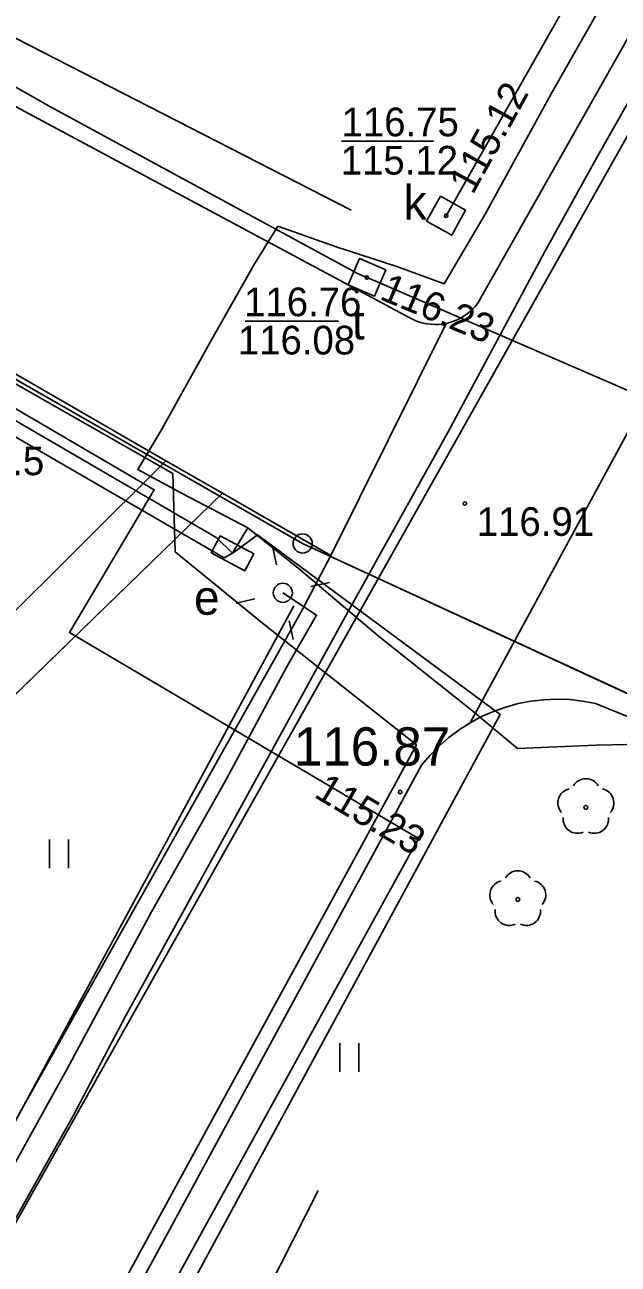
# Model space of a CAD drawing. Extents: x 6434771 to 6436222, y 5663454 to 5664782.
# Drawn here: x 6435578.27 to 6435593.8, y 5664007.55 to 5664039.95 of the extents above; entities that cross this region are included whole.
import ezdxf

# ---------------------------------------------------------------- set-up
doc = ezdxf.new("R2010")
doc.units = 0
for name, color, linetype in [('Warstwa 1', 7, 'Continuous'), ('Warstwa 10', 7, 'Continuous'), ('Warstwa 11', 7, 'Continuous'), ('Warstwa 12', 7, 'Continuous'), ('Warstwa 13', 7, 'Continuous'), ('Warstwa 14', 7, 'Continuous'), ('Warstwa 2', 7, 'Continuous'), ('Warstwa 21', 7, 'Continuous'), ('Warstwa 25', 7, 'Continuous'), ('Warstwa 4', 7, 'Continuous'), ('Warstwa 5', 7, 'Continuous'), ('Warstwa 6', 7, 'Continuous'), ('Warstwa 7', 7, 'Continuous'), ('Warstwa 9', 7, 'Continuous')]:
    doc.layers.add(name, color=color, linetype=linetype)

msp = doc.modelspace()

# ---------------------------------------------------------------- linework, layer by layer
at = {"layer": 'Warstwa 1'}
for p, q in [((6435549.389, 5664047.071), (6435585.542, 5664026.395)), ((6435549.389, 5664047.071), (6435585.542, 5664026.395)), ((6435585.542, 5664026.395), (6435623.165, 5664009.022)), ((6435585.542, 5664026.395), (6435623.165, 5664009.022))]:
    msp.add_line(p, q, dxfattribs=at)
at = {"layer": 'Warstwa 10'}
msp.add_lwpolyline([(6435496.49, 5663969.031), (6435500.23, 5663976.24), (6435503.74, 5663982.62), (6435511.43, 5663978.26), (6435514.06, 5663981.12), (6435520.38, 5663977.64), (6435546.9, 5663962.77), (6435554.45, 5663958.55), (6435566.67, 5663980.91), (6435578.32, 5664002.42), (6435588.52, 5664021.13), (6435584.49, 5664024.31), (6435582.21, 5664026.18), (6435582.15, 5664028.22), (6435560.04, 5664040.82), (6435552.17, 5664044.71), (6435550.19, 5664044.88), (6435539.09, 5664051.38), (6435529.8, 5664056.9), (6435522.03, 5664043.07), (6435515.18, 5664031.14), (6435505.855, 5664036.42)], dxfattribs=at)
msp.add_circle((6435585.542, 5664026.395), 0.25, dxfattribs=at)
at = {"layer": 'Warstwa 11'}
for centre in [(6435592.95, 5664019.496), (6435591.17, 5664017.087)]:
    msp.add_circle(centre, 0.05, dxfattribs=at)
for centre, start, end in [((6435592.95, 5664019.871), 30.1471, 149.8529), ((6435592.593, 5664019.612), 102.1471, 221.8529), ((6435593.307, 5664019.612), 318.1471, 77.8529), ((6435592.73, 5664019.193), 174.1471, 293.8529), ((6435593.17, 5664019.193), 246.1471, 5.8529), ((6435590.813, 5664017.203), 102.1471, 221.8529), ((6435591.17, 5664017.462), 30.1471, 149.8529), ((6435591.527, 5664017.203), 318.1471, 77.8529), ((6435590.95, 5664016.784), 174.1471, 293.8529), ((6435591.39, 5664016.784), 246.1471, 5.8529)]:
    msp.add_arc(centre, 0.375, start, end, dxfattribs=at)
at = {"layer": 'Warstwa 12'}
for points in [[(6435631.549, 5664121.292), (6435637.248, 5664117.898), (6435639.048, 5664116.863), (6435636.832, 5664113.039), (6435573.112, 5663999.914), (6435567.369, 5663989.773), (6435556.895, 5663969.528), (6435551.55, 5663961.662), (6435548.98, 5663960.053), (6435545.915, 5663958.84), (6435541.4, 5663958.414), (6435537.043, 5663959.497), (6435521.938, 5663967.479), (6435521.907, 5663967.449), (6435520.396, 5663968.198), (6435507.178, 5663968.407), (6435506.471, 5663968.695), (6435506.124, 5663968.813)], [(6435613.773, 5664073.054), (6435611.935, 5664069.649), (6435608.927, 5664064.214), (6435606.38, 5664059.602), (6435604.048, 5664055.441), (6435601.431, 5664051.001), (6435598.591, 5664045.89), (6435596.298, 5664041.884), (6435593.193, 5664036.409), (6435591.865, 5664034.013), (6435589.351, 5664029.314), (6435586.652, 5664024.478), (6435583.855, 5664019.378), (6435580.904, 5664014.034), (6435579.535, 5664011.433), (6435576.909, 5664006.754), (6435573.014, 5663999.95), (6435571.264, 5663996.881), (6435567.502, 5663990.275), (6435564.072, 5663984.352), (6435560.777, 5663978.635), (6435556.325, 5663970.985)], [(6435584.104, 5664026.804), (6435582.393, 5664027.697), (6435581.227, 5664028.33), (6435581.858, 5664029.38), (6435583.16, 5664031.72), (6435584.276, 5664033.689), (6435584.894, 5664034.688), (6435586.447, 5664034.14), (6435588.009, 5664033.633), (6435589.24, 5664033.18), (6435590.317, 5664035.007), (6435592.041, 5664038.149), (6435593.62, 5664040.929), (6435594.924, 5664042.558), (6435596.597, 5664044.672), (6435598.022, 5664046.383), (6435598.517, 5664046.764), (6435600.357, 5664049.974), (6435601.777, 5664052.492), (6435603.566, 5664055.69), (6435605.052, 5664058.362), (6435606.905, 5664061.66)], [(6435532.749, 5664055.402), (6435583.488, 5664026.02), (6435583.708, 5664026.137)], [(6435529.717, 5664053.736), (6435530.11, 5664053.54), (6435539.19, 5664048.35), (6435547.51, 5664044.7), (6435557.93, 5664041.16), (6435561.19, 5664039.77), (6435581.66, 5664027.8), (6435579.44, 5664024.07), (6435588.57, 5664018.68), (6435549.92, 5663948.49), (6435517.04, 5663966.93), (6435509.95, 5663967.22), (6435503.12, 5663971.79), (6435502.81, 5663971.98)], [(6435555.255, 5664051.525), (6435562.025, 5664047.445), (6435578.931, 5664037.818), (6435586.976, 5664033.455), (6435587.223, 5664033.348), (6435587.471, 5664033.241), (6435597.711, 5664028.805), (6435622.04, 5664018.31), (6435626.534, 5664016.25), (6435627.943, 5664015.575), (6435632.842, 5664014.825), (6435642.86, 5664011.184), (6435654.757, 5664007.565), (6435659.258, 5664006.357), (6435669.937, 5664002.805), (6435675.687, 5664000.806), (6435678.192, 5663999.08), (6435678.257, 5663998.996)], [(6435583.708, 5664026.137), (6435583.3, 5664026.54), (6435561.08, 5664039.46), (6435554.4, 5664040.29)], [(6435584.104, 5664026.804), (6435583.708, 5664026.137)], [(6435584.104, 5664026.804), (6435585.472, 5664025.71), (6435587.513, 5664023.983), (6435589.946, 5664022.049), (6435591.166, 5664021.033), (6435593.216, 5664021.124), (6435595.607, 5664021.173), (6435621.217, 5664010.035), (6435626.323, 5664008.072), (6435630.265, 5664006.338), (6435636.028, 5664003.757), (6435640.161, 5664001.919), (6435644.486, 5663999.974), (6435646.387, 5663999.078), (6435649.194, 5663998.786), (6435651.877, 5663998.471), (6435653.112, 5663998.314)], [(6435514.78, 5663980.47), (6435532.55, 5663970.47), (6435547.61, 5663961.75), (6435555.59, 5663957.1), (6435590.71, 5664021.92), (6435584.36, 5664026.62), (6435583.85, 5664026.24), (6435583.708, 5664026.137)], [(6435585.024, 5664025.105), (6435585.907, 5664024.521), (6435585.144, 5664023.201), (6435583.485, 5664020.132), (6435581.592, 5664016.767), (6435579.38, 5664012.663), (6435577.71, 5664009.633), (6435575.605, 5664005.669), (6435575.368, 5664005.298), (6435574.303, 5664003.544), (6435573.055, 5664001.41), (6435570.795, 5663997.498), (6435569.639, 5663995.57), (6435568.325, 5663993.418), (6435566.92, 5663990.963), (6435565.318, 5663988.295), (6435564.001, 5663986.108), (6435562.162, 5663982.899), (6435560.639, 5663980.319), (6435557.776, 5663975.587), (6435555.938, 5663972.523)]]:
    msp.add_lwpolyline(points, dxfattribs=at)
at = {"layer": 'Warstwa 14'}
for p, q in [((6435586.562, 5664036.913), (6435588.968, 5664036.913)), ((6435584.04, 5664032.21), (6435586.479, 5664032.21))]:
    msp.add_line(p, q, dxfattribs=at)
for centre in [(6435589.296, 5664034.963), (6435589.296, 5664034.963), (6435587.223, 5664033.348), (6435587.223, 5664033.348), (6435588.57, 5664018.68)]:
    msp.add_circle(centre, 0.045, dxfattribs=at)
at = {"layer": 'Warstwa 2'}
msp.add_circle((6435585.024, 5664025.105), 0.25, dxfattribs=at)
at = {"layer": 'Warstwa 21'}
msp.add_lwpolyline([(6435584.031, 5664025.681), (6435583.149, 5664026.153), (6435583.385, 5664026.593), (6435584.267, 5664026.121), (6435584.031, 5664025.681)], dxfattribs=at)
at = {"layer": 'Warstwa 25'}
for centre in [(6435589.784, 5664027.44), (6435588.092, 5664019.897)]:
    msp.add_circle(centre, 0.045, dxfattribs=at)
at = {"layer": 'Warstwa 4'}
for points in [[(6435586.807, 5664035.105), (6435573.463, 5664041.949)], [(6435584.862, 5664025.837), (6435584.755, 5664026.326)], [(6435585.756, 5664025.267), (6435586.245, 5664025.374)], [(6435585.311, 5664024.766), (6435577.842, 5664010.948)], [(6435584.292, 5664024.943), (6435583.803, 5664024.836)], [(6435585.186, 5664024.373), (6435585.293, 5664023.884)], [(6435577.957, 5663993.728), (6435585.944, 5664009.484)]]:
    msp.add_lwpolyline(points, dxfattribs=at)
for points in [[(6435588.786, 5664034.819), (6435589.152, 5664035.473), (6435589.806, 5664035.107), (6435589.44, 5664034.453)], [(6435586.73, 5664033.152), (6435587.027, 5664033.841), (6435587.716, 5664033.544), (6435587.419, 5664032.855)]]:
    msp.add_lwpolyline(points, close=True, dxfattribs=at)
at = {"layer": 'Warstwa 5'}
for p, q in [((6435590.128, 5664032.68), (6435631.535, 5664105.853)), ((6435552.006, 5664051.758), (6435588.324, 5664032.302)), ((6435574.732, 5664032.722), (6435581.967, 5664028.557)), ((6435589.845, 5664032.395), (6435589.923, 5664032.459)), ((6435589.923, 5664032.459), (6435589.997, 5664032.528)), ((6435589.997, 5664032.528), (6435590.066, 5664032.602)), ((6435590.066, 5664032.602), (6435590.128, 5664032.68)), ((6435588.324, 5664032.302), (6435588.414, 5664032.255)), ((6435588.414, 5664032.255), (6435588.506, 5664032.215)), ((6435588.506, 5664032.215), (6435588.601, 5664032.182)), ((6435588.601, 5664032.182), (6435588.698, 5664032.155)), ((6435588.698, 5664032.155), (6435588.797, 5664032.136)), ((6435588.797, 5664032.136), (6435588.897, 5664032.124)), ((6435589.199, 5664032.131), (6435589.298, 5664032.148)), ((6435589.298, 5664032.148), (6435589.396, 5664032.172)), ((6435589.396, 5664032.172), (6435589.492, 5664032.204)), ((6435589.492, 5664032.204), (6435589.585, 5664032.242)), ((6435589.585, 5664032.242), (6435589.675, 5664032.287)), ((6435589.675, 5664032.287), (6435589.762, 5664032.338)), ((6435589.762, 5664032.338), (6435589.845, 5664032.395)), ((6435588.897, 5664032.124), (6435588.998, 5664032.119)), ((6435588.998, 5664032.119), (6435589.099, 5664032.121)), ((6435589.099, 5664032.121), (6435589.199, 5664032.131)), ((6435577.278, 5664023.896), (6435581.967, 5664028.557)), ((6435577.959, 5664022.384), (6435583.445, 5664027.707)), ((6435583.445, 5664027.707), (6435586.279, 5664026.076)), ((6435585.501, 5664024.605), (6435586.279, 5664026.076)), ((6435577.761, 5664010.835), (6435585.501, 5664024.605)), ((6435590.535, 5664022.004), (6435590.855, 5664022.118)), ((6435590.855, 5664022.118), (6435591.182, 5664022.207)), ((6435591.182, 5664022.207), (6435591.516, 5664022.271)), ((6435591.516, 5664022.271), (6435591.853, 5664022.311)), ((6435591.853, 5664022.311), (6435592.192, 5664022.324)), ((6435592.192, 5664022.324), (6435592.531, 5664022.313)), ((6435592.531, 5664022.313), (6435592.869, 5664022.275)), ((6435592.869, 5664022.275), (6435593.202, 5664022.213)), ((6435593.202, 5664022.213), (6435623.735, 5664009.835)), ((6435589.925, 5664021.706), (6435590.224, 5664021.867)), ((6435590.224, 5664021.867), (6435590.535, 5664022.004)), ((6435589.367, 5664021.321), (6435589.639, 5664021.524)), ((6435589.639, 5664021.524), (6435589.925, 5664021.706)), ((6435589.111, 5664021.098), (6435589.367, 5664021.321)), ((6435588.653, 5664020.597), (6435588.873, 5664020.856)), ((6435588.873, 5664020.856), (6435589.111, 5664021.098)), ((6435556.273, 5663960.956), (6435588.653, 5664020.597)), ((6435578.918, 5664017.908), (6435578.918, 5664018.658)), ((6435579.418, 5664017.908), (6435579.418, 5664018.658)), ((6435586.515, 5664012.581), (6435586.515, 5664013.331)), ((6435587.015, 5664012.581), (6435587.015, 5664013.331))]:
    msp.add_line(p, q, dxfattribs=at)
at = {"layer": 'Warstwa 6'}
for points in [[(6435363.609, 5664077.113), (6435387.426, 5664119.857), (6435413.31, 5664105.924), (6435427.196, 5664098.076), (6435493.063, 5664060.99), (6435506.96, 5664053.173), (6435525.231, 5664042.382), (6435541.744, 5664033.383), (6435549.389, 5664047.071), (6435585.542, 5664026.395), (6435623.165, 5664009.022), (6435627.073, 5664014.655), (6435637.85, 5664030.095), (6435641.864, 5664030.387), (6435649.263, 5664050.158), (6435652.299, 5664065.522)], [(6435421.61, 5663811.04), (6435514.97, 5663977.09), (6435575.72, 5663942.78), (6435579.487, 5663948.005), (6435603.636, 5663981.906), (6435623.165, 5664009.022), (6435585.542, 5664026.395), (6435549.389, 5664047.071), (6435541.744, 5664033.383), (6435525.231, 5664042.382), (6435506.96, 5664053.173), (6435493.063, 5664060.99), (6435427.196, 5664098.076), (6435413.31, 5664105.924), (6435387.426, 5664119.857), (6435363.609, 5664077.113)]]:
    msp.add_lwpolyline(points, dxfattribs=at)
for centre in [(6435589.296, 5664034.963), (6435587.223, 5664033.348)]:
    msp.add_circle(centre, 0.045, dxfattribs=at)
at = {"layer": 'Warstwa 7'}
msp.add_lwpolyline([(6435589.296, 5664034.963), (6435641.592, 5664127.095)], dxfattribs=at)
at = {"layer": 'Warstwa 9'}
for p, q in [((6435590.128, 5664032.68), (6435631.535, 5664105.853)), ((6435552.006, 5664051.758), (6435588.324, 5664032.302)), ((6435574.732, 5664032.722), (6435581.967, 5664028.558)), ((6435589.845, 5664032.395), (6435589.923, 5664032.459)), ((6435589.923, 5664032.459), (6435589.997, 5664032.528)), ((6435589.925, 5664021.706), (6435595.822, 5664032.575)), ((6435589.925, 5664021.706), (6435595.822, 5664032.575)), ((6435589.997, 5664032.528), (6435590.066, 5664032.602)), ((6435590.066, 5664032.602), (6435590.128, 5664032.68)), ((6435586.279, 5664026.076), (6435589.298, 5664032.148)), ((6435586.279, 5664026.076), (6435589.298, 5664032.148)), ((6435588.324, 5664032.302), (6435588.414, 5664032.255)), ((6435588.414, 5664032.255), (6435588.506, 5664032.215)), ((6435588.506, 5664032.215), (6435588.601, 5664032.182)), ((6435588.601, 5664032.182), (6435588.698, 5664032.155)), ((6435588.698, 5664032.155), (6435588.797, 5664032.136)), ((6435588.797, 5664032.136), (6435588.897, 5664032.124)), ((6435589.199, 5664032.131), (6435589.298, 5664032.148)), ((6435589.298, 5664032.148), (6435589.396, 5664032.172)), ((6435589.396, 5664032.172), (6435589.492, 5664032.204)), ((6435589.492, 5664032.204), (6435589.585, 5664032.242)), ((6435589.585, 5664032.242), (6435589.675, 5664032.287)), ((6435589.675, 5664032.287), (6435589.762, 5664032.338)), ((6435589.762, 5664032.338), (6435589.845, 5664032.395)), ((6435588.897, 5664032.124), (6435588.998, 5664032.119)), ((6435588.998, 5664032.119), (6435589.099, 5664032.121)), ((6435589.099, 5664032.121), (6435589.199, 5664032.131)), ((6435577.278, 5664023.896), (6435581.967, 5664028.557)), ((6435581.967, 5664028.558), (6435583.445, 5664027.707)), ((6435581.967, 5664028.557), (6435583.445, 5664027.707)), ((6435561.115, 5664006.039), (6435583.445, 5664027.707)), ((6435583.445, 5664027.707), (6435586.279, 5664026.076)), ((6435585.501, 5664024.605), (6435586.279, 5664026.076)), ((6435577.761, 5664010.835), (6435585.501, 5664024.605)), ((6435590.535, 5664022.004), (6435590.855, 5664022.118)), ((6435590.855, 5664022.118), (6435591.182, 5664022.207)), ((6435591.182, 5664022.207), (6435591.516, 5664022.271)), ((6435591.516, 5664022.271), (6435591.853, 5664022.311)), ((6435591.853, 5664022.311), (6435592.192, 5664022.324)), ((6435592.192, 5664022.324), (6435592.531, 5664022.313)), ((6435592.531, 5664022.313), (6435592.869, 5664022.275)), ((6435592.869, 5664022.275), (6435593.202, 5664022.213)), ((6435593.202, 5664022.213), (6435623.735, 5664009.835)), ((6435589.925, 5664021.706), (6435590.224, 5664021.867)), ((6435590.224, 5664021.867), (6435590.535, 5664022.004)), ((6435589.367, 5664021.321), (6435589.639, 5664021.524)), ((6435589.639, 5664021.524), (6435589.925, 5664021.706)), ((6435589.111, 5664021.098), (6435589.367, 5664021.321)), ((6435588.653, 5664020.597), (6435588.873, 5664020.856)), ((6435588.873, 5664020.856), (6435589.111, 5664021.098)), ((6435556.273, 5663960.956), (6435588.653, 5664020.597))]:
    msp.add_line(p, q, dxfattribs=at)

# ---------------------------------------------------------------- texts
at = {"layer": 'Warstwa 13'}
msp.add_text('116.5', height=0.75, dxfattribs=at).set_placement((6435576.273, 5664028.179))
at = {"layer": 'Warstwa 14'}
for s, rotation, p in [('115.12', 61.1117, (6435589.993, 5664035.488)), ('116.23', 337.2659, (6435587.524, 5664032.792)), ('115.23', 329.445, (6435585.809, 5664019.78))]:
    msp.add_text(s, height=0.75, rotation=rotation, dxfattribs=at).set_placement(p)
for s, p in [('115.12', (6435586.538, 5664036.038)), ('116.08', (6435583.847, 5664031.335))]:
    msp.add_text(s, height=0.75, dxfattribs=at).set_placement(p)
at = {"layer": 'Warstwa 21'}
msp.add_text('e', height=0.9, dxfattribs=at).set_placement((6435582.7, 5664024.532))
at = {"layer": 'Warstwa 25'}
for s, height, p in [('116.91', 0.75, (6435590.097, 5664026.592)), ('116.87', 1, (6435585.313, 5664020.588))]:
    msp.add_text(s, height=height, dxfattribs=at).set_placement(p)
at = {"layer": 'Warstwa 5'}
for s, p in [('k', (6435588.184, 5664034.863)), ('t', (6435586.831, 5664031.729))]:
    msp.add_text(s, height=0.9, dxfattribs=at).set_placement(p)
at = {"layer": 'Warstwa 6'}
for s, p in [('116.75', (6435586.56, 5664037.038)), ('116.76', (6435584.01, 5664032.335))]:
    msp.add_text(s, height=0.75, dxfattribs=at).set_placement(p)

doc.saveas('drawing.dxf')
